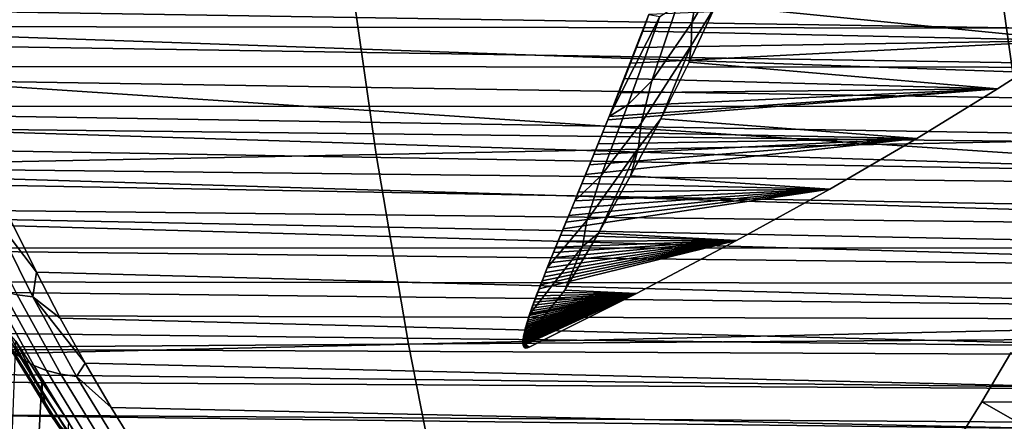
# Model space of a CAD drawing. Header units: metres. Extents: x -240 to 45, y -77 to 27.
# Tile 451 of 656: x -179.85 to -177.05, y -4.03 to -2.89. Entities that reach past the tile are written whole.
import ezdxf

# ---------------------------------------------------------------- set-up
doc = ezdxf.new("R2010")
doc.units = ezdxf.units.M
doc.layers.add('solid_102011X2', color=7, linetype='CONTINUOUS')

msp = doc.modelspace()

# ---------------------------------------------------------------- linework, layer by layer
at = {"layer": 'solid_102011X2'}
for points in [[(-177.919357, -2.783246, 305.572235), (-177.80722, -2.600216, 305.623505), (-177.803711, -2.659078, 305.592041), (-177.94014, -2.894725, 305.525818)], [(-177.871506, -2.844935, 305.521057), (-177.941895, -2.959065, 305.490448), (-177.94014, -2.894725, 305.525818), (-177.803711, -2.659078, 305.592041)], [(-177.800293, -2.683872, 305.57547), (-176.658432, -2.810775, 304.725128), (-176.857071, -2.945179, 304.769592), (-177.871506, -2.844935, 305.521057)], [(-175.221649, -2.664092, 348.244324), (-177.075516, -2.693938, 346.879303), (-176.999924, -3.232327, 346.79129), (-175.148102, -3.196518, 348.156342)], [(-177.075516, -2.693938, 346.879303), (-178.914917, -2.724152, 345.489899), (-178.83725, -3.268577, 345.401917), (-176.999924, -3.232327, 346.79129)], [(-178.914917, -2.724152, 345.489899), (-180.739319, -2.754724, 344.076721), (-180.659546, -3.305255, 343.98877), (-178.83725, -3.268577, 345.401917)], [(-180.910324, -2.748632, 289.057098), (-180.880081, -2.84863, 289.107422), (-175.298599, -2.936448, 285.816376), (-175.225037, -2.839591, 285.703186)], [(-175.607712, -2.911661, 284.619049), (-185.670166, -2.89798, 290.657471), (-185.675034, -2.781134, 290.596283), (-175.550354, -2.802685, 284.524353)], [(-180.149063, -2.788553, 289.439331), (-176.366562, -2.79292, 287.170074), (-176.266342, -3.060481, 287.336853), (-180.098587, -2.927649, 289.523346)], [(-177.981613, -2.845915, 305.553558), (-177.919357, -2.783246, 305.572235), (-177.94014, -2.894725, 305.525818), (-178.053604, -3.060078, 305.472717)], [(-178.061783, -2.871597, 305.534943), (-178.079468, -2.91828, 305.519379), (-176.857071, -2.945179, 304.769592), (-176.658432, -2.810775, 304.725128)], [(-180.880081, -2.84863, 289.107422), (-180.848663, -2.948154, 289.159698), (-175.376709, -3.034199, 285.935883), (-175.298599, -2.936448, 285.816376)], [(-178.030609, -2.87746, 305.540131), (-177.981613, -2.845915, 305.553558), (-178.053604, -3.060078, 305.472717), (-178.122208, -3.127516, 305.448761)], [(-177.941895, -2.959065, 305.490448), (-177.871506, -2.844935, 305.521057), (-177.947495, -3.006366, 305.462708)], [(-177.871506, -2.844935, 305.521057), (-176.857071, -2.945179, 304.769592), (-177.07074, -3.082654, 304.817078), (-177.947495, -3.006366, 305.462708)], [(-178.061783, -2.871597, 305.534943), (-178.174896, -3.161544, 305.432129), (-178.079468, -2.91828, 305.519379)], [(-178.030609, -2.87746, 305.540131), (-178.174896, -3.161544, 305.432129), (-178.061783, -2.871597, 305.534943)], [(-178.122208, -3.127516, 305.448761), (-178.174896, -3.161544, 305.432129), (-178.030609, -2.87746, 305.540131)], [(-175.668335, -3.021708, 284.719025), (-185.664902, -3.014771, 290.721497), (-185.670166, -2.89798, 290.657471), (-175.607712, -2.911661, 284.619049)], [(-178.053604, -3.060078, 305.472717), (-177.94014, -2.894725, 305.525818), (-177.941895, -2.959065, 305.490448), (-178.084122, -3.180299, 305.418854)], [(-180.098587, -2.927649, 289.523346), (-176.266342, -3.060481, 287.336853), (-176.155396, -3.32337, 287.521515), (-180.045273, -3.065599, 289.612091)], [(-178.079468, -2.91828, 305.519379), (-178.174896, -3.161544, 305.432129), (-178.097351, -2.964954, 305.503448)], [(-178.079468, -2.91828, 305.519379), (-178.097351, -2.964954, 305.503448), (-176.857071, -2.945179, 304.769592)], [(-180.848663, -2.948154, 289.159698), (-180.816025, -3.04721, 289.21402), (-175.459, -3.132754, 286.061584), (-175.376709, -3.034199, 285.935883)], [(-178.097351, -2.964954, 305.503448), (-178.174896, -3.161544, 305.432129), (-178.114746, -3.009832, 305.487762)], [(-178.114746, -3.009832, 305.487762), (-178.131607, -3.05287, 305.472412), (-177.07074, -3.082654, 304.817078), (-176.857071, -2.945179, 304.769592)], [(-178.097351, -2.964954, 305.503448), (-178.114746, -3.009832, 305.487762), (-176.857071, -2.945179, 304.769592)], [(-178.028351, -3.168097, 305.400299), (-178.091431, -3.249627, 305.379211), (-178.084122, -3.180299, 305.418854), (-177.941895, -2.959065, 305.490448)], [(-177.941895, -2.959065, 305.490448), (-177.947495, -3.006366, 305.462708), (-178.028351, -3.168097, 305.400299)], [(-175.732651, -3.132889, 284.824707), (-185.659271, -3.131449, 290.788361), (-185.664902, -3.014771, 290.721497), (-175.668335, -3.021708, 284.719025)], [(-178.114746, -3.009832, 305.487762), (-178.174896, -3.161544, 305.432129), (-178.131607, -3.05287, 305.472412)], [(-177.947495, -3.006366, 305.462708), (-177.07074, -3.082654, 304.817078), (-177.300781, -3.223297, 304.867981), (-178.028351, -3.168097, 305.400299)], [(-180.816025, -3.04721, 289.21402), (-180.782135, -3.145844, 289.270447), (-175.546021, -3.232075, 286.193939), (-175.459, -3.132754, 286.061584)], [(-179.989075, -3.202286, 289.705597), (-180.045273, -3.065599, 289.612091), (-176.155396, -3.32337, 287.521515)], [(-178.122208, -3.127516, 305.448761), (-178.053604, -3.060078, 305.472717), (-178.084122, -3.180299, 305.418854), (-178.197464, -3.32856, 305.364868)], [(-178.131607, -3.05287, 305.472412), (-178.174896, -3.161544, 305.432129), (-178.147873, -3.093979, 305.457428)], [(-178.131607, -3.05287, 305.472412), (-178.147873, -3.093979, 305.457428), (-177.07074, -3.082654, 304.817078)], [(-178.178406, -3.170238, 305.428802), (-178.192581, -3.205275, 305.415283), (-177.300781, -3.223297, 304.867981), (-177.07074, -3.082654, 304.817078)], [(-178.174896, -3.161544, 305.432129), (-178.178406, -3.170238, 305.428802), (-177.07074, -3.082654, 304.817078)], [(-178.163483, -3.133123, 305.442871), (-178.174896, -3.161544, 305.432129), (-177.07074, -3.082654, 304.817078)], [(-178.147873, -3.093979, 305.457428), (-178.174896, -3.161544, 305.432129), (-178.163483, -3.133123, 305.442871)], [(-178.147873, -3.093979, 305.457428), (-178.163483, -3.133123, 305.442871), (-177.07074, -3.082654, 304.817078)], [(-175.87204, -3.35832, 285.053467), (-185.653214, -3.248019, 290.858093), (-185.659271, -3.131449, 290.788361), (-175.800385, -3.245089, 284.936035)], [(-175.732651, -3.132889, 284.824707), (-175.800385, -3.245089, 284.936035), (-185.659271, -3.131449, 290.788361)], [(-178.197464, -3.32856, 305.364868), (-178.272705, -3.400295, 305.335297), (-178.174896, -3.161544, 305.432129), (-178.122208, -3.127516, 305.448761)], [(-180.782135, -3.145844, 289.270447), (-180.747009, -3.244035, 289.328888), (-175.63829, -3.332131, 286.333435), (-175.546021, -3.232075, 286.193939)], [(-178.174896, -3.161544, 305.432129), (-178.272705, -3.400295, 305.335297), (-178.178406, -3.170238, 305.428802)], [(-178.178406, -3.170238, 305.428802), (-178.272705, -3.400295, 305.335297), (-178.192581, -3.205275, 305.415283)], [(-178.197464, -3.32856, 305.364868), (-178.084122, -3.180299, 305.418854), (-178.091431, -3.249627, 305.379211), (-178.238113, -3.456697, 305.303009)], [(-178.091431, -3.249627, 305.379211), (-178.028351, -3.168097, 305.400299), (-178.114136, -3.330058, 305.33371)], [(-178.028351, -3.168097, 305.400299), (-177.300781, -3.223297, 304.867981), (-177.547974, -3.36704, 304.922333), (-178.114136, -3.330058, 305.33371)], [(-179.989075, -3.202286, 289.705597), (-176.155396, -3.32337, 287.521515), (-176.09584, -3.452755, 287.620636), (-179.929977, -3.337593, 289.803955)], [(-178.192581, -3.205275, 305.415283), (-178.272705, -3.400295, 305.335297), (-178.205994, -3.238261, 305.402313)], [(-178.192581, -3.205275, 305.415283), (-178.205994, -3.238261, 305.402313), (-177.300781, -3.223297, 304.867981)], [(-180.747009, -3.244035, 289.328888), (-180.710663, -3.341653, 289.389374), (-175.735428, -3.432823, 286.479919), (-175.63829, -3.332131, 286.333435)], [(-176.999924, -3.232327, 346.79129), (-178.83725, -3.268577, 345.401917), (-178.745514, -3.807962, 345.298035), (-176.910629, -3.765733, 346.687408)], [(-178.205994, -3.238261, 305.402313), (-178.272705, -3.400295, 305.335297), (-178.218674, -3.269274, 305.389923)], [(-178.241959, -3.325925, 305.366791), (-178.252655, -3.35182, 305.355957), (-177.547974, -3.36704, 304.922333), (-177.300781, -3.223297, 304.867981)], [(-178.230652, -3.298465, 305.378082), (-178.241959, -3.325925, 305.366791), (-177.300781, -3.223297, 304.867981)], [(-178.218674, -3.269274, 305.389923), (-178.230652, -3.298465, 305.378082), (-177.300781, -3.223297, 304.867981)], [(-178.205994, -3.238261, 305.402313), (-178.218674, -3.269274, 305.389923), (-177.300781, -3.223297, 304.867981)], [(-175.947861, -3.472612, 285.177277), (-185.646683, -3.364452, 290.930786), (-185.653214, -3.248019, 290.858093), (-175.87204, -3.35832, 285.053467)], [(-178.83725, -3.268577, 345.401917), (-180.659546, -3.305255, 343.98877), (-180.565323, -3.850688, 343.884949), (-178.745514, -3.807962, 345.298035)], [(-178.218674, -3.269274, 305.389923), (-178.272705, -3.400295, 305.335297), (-178.230652, -3.298465, 305.378082)], [(-178.204956, -3.492168, 305.262756), (-178.251205, -3.530527, 305.25885), (-178.238113, -3.456697, 305.303009), (-178.091431, -3.249627, 305.379211)], [(-178.091431, -3.249627, 305.379211), (-178.114136, -3.330058, 305.33371), (-178.204956, -3.492168, 305.262756)], [(-178.230652, -3.298465, 305.378082), (-178.272705, -3.400295, 305.335297), (-178.241959, -3.325925, 305.366791)], [(-178.238113, -3.456697, 305.303009), (-178.350937, -3.59075, 305.247986), (-178.272705, -3.400295, 305.335297), (-178.197464, -3.32856, 305.364868)], [(-178.241959, -3.325925, 305.366791), (-178.272705, -3.400295, 305.335297), (-178.252655, -3.35182, 305.355957)], [(-178.114136, -3.330058, 305.33371), (-177.547974, -3.36704, 304.922333), (-177.813065, -3.513791, 304.980194), (-178.204956, -3.492168, 305.262756)], [(-180.710663, -3.341653, 289.389374), (-180.673065, -3.438627, 289.451965), (-175.838211, -3.534045, 286.633942), (-175.735428, -3.432823, 286.479919)], [(-179.929977, -3.337593, 289.803955), (-176.09584, -3.452755, 287.620636), (-176.033539, -3.580603, 287.724304), (-179.867966, -3.47136, 289.907196)], [(-178.252655, -3.35182, 305.355957), (-178.272705, -3.400295, 305.335297), (-178.262756, -3.376245, 305.345612)], [(-178.252655, -3.35182, 305.355957), (-178.262756, -3.376245, 305.345612), (-177.547974, -3.36704, 304.922333)], [(-176.027649, -3.587822, 285.307495), (-185.639709, -3.480678, 291.006378), (-185.646683, -3.364452, 290.930786), (-175.947861, -3.472612, 285.177277)], [(-178.305893, -3.480469, 305.299805), (-178.313324, -3.498474, 305.291626), (-177.813065, -3.513791, 304.980194), (-177.547974, -3.36704, 304.922333)], [(-178.298096, -3.461626, 305.308319), (-178.305893, -3.480469, 305.299805), (-177.547974, -3.36704, 304.922333)], [(-178.289932, -3.44189, 305.317108), (-178.298096, -3.461626, 305.308319), (-177.547974, -3.36704, 304.922333)], [(-178.281357, -3.421162, 305.326202), (-178.289932, -3.44189, 305.317108), (-177.547974, -3.36704, 304.922333)], [(-178.272705, -3.400295, 305.335297), (-178.281357, -3.421162, 305.326202), (-177.547974, -3.36704, 304.922333)], [(-178.262756, -3.376245, 305.345612), (-178.272705, -3.400295, 305.335297), (-177.547974, -3.36704, 304.922333)], [(-178.272705, -3.400295, 305.335297), (-178.350937, -3.59075, 305.247986), (-178.281357, -3.421162, 305.326202)], [(-180.673065, -3.438627, 289.451965), (-180.634216, -3.535043, 289.516602), (-175.838211, -3.534045, 286.633942)], [(-179.932373, -3.433889, 289.910858), (-179.813629, -3.673242, 290.108459), (-179.858032, -3.667354, 290.144501), (-179.976608, -3.428435, 289.947174)], [(-179.932373, -3.433889, 289.910858), (-179.867966, -3.47136, 289.907196), (-179.802994, -3.60345, 290.015289)], [(-179.932373, -3.433889, 289.910858), (-179.802994, -3.60345, 290.015289), (-179.813629, -3.673242, 290.108459)], [(-178.281357, -3.421162, 305.326202), (-178.350937, -3.59075, 305.247986), (-178.289932, -3.44189, 305.317108)], [(-178.289932, -3.44189, 305.317108), (-178.350937, -3.59075, 305.247986), (-178.298096, -3.461626, 305.308319)], [(-178.251205, -3.530527, 305.25885), (-178.401169, -3.72382, 305.178772), (-178.350937, -3.59075, 305.247986), (-178.238113, -3.456697, 305.303009)], [(-178.298096, -3.461626, 305.308319), (-178.350937, -3.59075, 305.247986), (-178.305893, -3.480469, 305.299805)], [(-176.111877, -3.703681, 285.444305), (-185.632233, -3.596666, 291.084961), (-185.639709, -3.480678, 291.006378), (-176.027649, -3.587822, 285.307495)], [(-179.867966, -3.47136, 289.907196), (-176.033539, -3.580603, 287.724304), (-175.968491, -3.706753, 287.832581), (-179.802994, -3.60345, 290.015289)], [(-178.305893, -3.480469, 305.299805), (-178.350937, -3.59075, 305.247986), (-178.313324, -3.498474, 305.291626)], [(-178.313324, -3.498474, 305.291626), (-178.350937, -3.59075, 305.247986), (-178.320404, -3.515684, 305.283691)], [(-178.313324, -3.498474, 305.291626), (-178.320404, -3.515684, 305.283691), (-177.813065, -3.513791, 304.980194)], [(-178.251205, -3.530527, 305.25885), (-178.204956, -3.492168, 305.262756), (-178.300873, -3.654366, 305.187286)], [(-178.204956, -3.492168, 305.262756), (-177.813065, -3.513791, 304.980194), (-178.097626, -3.66367, 305.041901), (-178.300873, -3.654366, 305.187286)], [(-178.374359, -3.650212, 305.218231), (-178.378311, -3.660529, 305.212891), (-178.097626, -3.66367, 305.041901), (-177.813065, -3.513791, 304.980194)], [(-178.370178, -3.6394, 305.223755), (-178.374359, -3.650212, 305.218231), (-177.813065, -3.513791, 304.980194)], [(-178.365753, -3.628072, 305.229492), (-178.370178, -3.6394, 305.223755), (-177.813065, -3.513791, 304.980194)], [(-178.361084, -3.616205, 305.235443), (-178.365753, -3.628072, 305.229492), (-177.813065, -3.513791, 304.980194)], [(-178.356155, -3.603778, 305.241608), (-178.361084, -3.616205, 305.235443), (-177.813065, -3.513791, 304.980194)], [(-178.350937, -3.59075, 305.247986), (-178.356155, -3.603778, 305.241608), (-177.813065, -3.513791, 304.980194)], [(-178.345444, -3.577104, 305.254639), (-178.350937, -3.59075, 305.247986), (-177.813065, -3.513791, 304.980194)], [(-178.320404, -3.515684, 305.283691), (-178.350937, -3.59075, 305.247986), (-178.327148, -3.532124, 305.276031)], [(-178.339661, -3.562803, 305.261505), (-178.345444, -3.577104, 305.254639), (-177.813065, -3.513791, 304.980194)], [(-178.333557, -3.547817, 305.268646), (-178.339661, -3.562803, 305.261505), (-177.813065, -3.513791, 304.980194)], [(-178.327148, -3.532124, 305.276031), (-178.333557, -3.547817, 305.268646), (-177.813065, -3.513791, 304.980194)], [(-178.320404, -3.515684, 305.283691), (-178.327148, -3.532124, 305.276031), (-177.813065, -3.513791, 304.980194)], [(-180.634216, -3.535043, 289.516602), (-180.594147, -3.630765, 289.583313), (-175.94722, -3.635695, 286.795929), (-175.838211, -3.534045, 286.633942)], [(-178.300873, -3.654366, 305.187286), (-178.420197, -3.803995, 305.127991), (-178.401169, -3.72382, 305.178772), (-178.251205, -3.530527, 305.25885)], [(-178.327148, -3.532124, 305.276031), (-178.350937, -3.59075, 305.247986), (-178.333557, -3.547817, 305.268646)], [(-178.333557, -3.547817, 305.268646), (-178.350937, -3.59075, 305.247986), (-178.339661, -3.562803, 305.261505)], [(-178.339661, -3.562803, 305.261505), (-178.350937, -3.59075, 305.247986), (-178.345444, -3.577104, 305.254639)], [(-176.200378, -3.820088, 285.587708), (-185.624222, -3.712382, 291.166504), (-185.632233, -3.596666, 291.084961), (-176.111877, -3.703681, 285.444305)], [(-179.965149, -3.626947, 290.272308), (-179.841751, -3.850162, 290.477661), (-179.86792, -3.828197, 290.524017), (-179.990692, -3.606493, 290.319702)], [(-179.813629, -3.673242, 290.108459), (-179.802994, -3.60345, 290.015289), (-179.735092, -3.733683, 290.128326)], [(-179.802994, -3.60345, 290.015289), (-175.968491, -3.706753, 287.832581), (-175.900665, -3.831075, 287.945465), (-179.735092, -3.733683, 290.128326)], [(-178.350937, -3.59075, 305.247986), (-178.401169, -3.72382, 305.178772), (-178.356155, -3.603778, 305.241608)], [(-178.356155, -3.603778, 305.241608), (-178.401169, -3.72382, 305.178772), (-178.361084, -3.616205, 305.235443)], [(-180.594147, -3.630765, 289.583313), (-180.552841, -3.725647, 289.652039), (-176.062073, -3.737681, 286.96582), (-175.94722, -3.635695, 286.795929)], [(-179.934235, -3.644057, 290.226898), (-179.810303, -3.868524, 290.433136), (-179.841751, -3.850162, 290.477661), (-179.965149, -3.626947, 290.272308)], [(-178.361084, -3.616205, 305.235443), (-178.401169, -3.72382, 305.178772), (-178.365753, -3.628072, 305.229492)], [(-178.365753, -3.628072, 305.229492), (-178.401169, -3.72382, 305.178772), (-178.370178, -3.6394, 305.223755)], [(-179.898453, -3.657558, 290.184235), (-179.774139, -3.882999, 290.391144), (-179.810303, -3.868524, 290.433136), (-179.934235, -3.644057, 290.226898)], [(-179.858032, -3.667354, 290.144501), (-179.733429, -3.893493, 290.351898), (-179.774139, -3.882999, 290.391144), (-179.898453, -3.657558, 290.184235)], [(-178.420197, -3.803995, 305.127991), (-178.300873, -3.654366, 305.187286), (-178.097626, -3.66367, 305.041901), (-178.401962, -3.816469, 305.107208)], [(-178.420197, -3.803995, 305.127991), (-178.420059, -3.806738, 305.125763), (-178.097626, -3.66367, 305.041901)], [(-178.420166, -3.8011, 305.130249), (-178.420197, -3.803995, 305.127991), (-178.097626, -3.66367, 305.041901)], [(-178.420013, -3.798128, 305.132507), (-178.420166, -3.8011, 305.130249), (-178.097626, -3.66367, 305.041901)], [(-178.420059, -3.806738, 305.125763), (-178.419754, -3.809293, 305.123566), (-178.097626, -3.66367, 305.041901)], [(-178.419724, -3.795069, 305.134735), (-178.420013, -3.798128, 305.132507), (-178.097626, -3.66367, 305.041901)], [(-178.419754, -3.809293, 305.123566), (-178.419266, -3.811612, 305.121429), (-178.097626, -3.66367, 305.041901)], [(-178.419342, -3.791913, 305.136963), (-178.419724, -3.795069, 305.134735), (-178.097626, -3.66367, 305.041901)], [(-178.418869, -3.78863, 305.139252), (-178.419342, -3.791913, 305.136963), (-178.097626, -3.66367, 305.041901)], [(-178.419266, -3.811612, 305.121429), (-178.416504, -3.816849, 305.115662), (-178.401962, -3.816469, 305.107208), (-178.097626, -3.66367, 305.041901)], [(-178.418274, -3.78521, 305.141571), (-178.418869, -3.78863, 305.139252), (-178.097626, -3.66367, 305.041901)], [(-178.417603, -3.781634, 305.143951), (-178.418274, -3.78521, 305.141571), (-178.097626, -3.66367, 305.041901)], [(-178.416809, -3.777883, 305.146423), (-178.417603, -3.781634, 305.143951), (-178.097626, -3.66367, 305.041901)], [(-178.415924, -3.773943, 305.148956), (-178.416809, -3.777883, 305.146423), (-178.097626, -3.66367, 305.041901)], [(-178.414917, -3.769789, 305.151581), (-178.415924, -3.773943, 305.148956), (-178.097626, -3.66367, 305.041901)], [(-178.413803, -3.765406, 305.154327), (-178.414917, -3.769789, 305.151581), (-178.097626, -3.66367, 305.041901)], [(-178.412567, -3.760776, 305.157166), (-178.413803, -3.765406, 305.154327), (-178.097626, -3.66367, 305.041901)], [(-178.411194, -3.755875, 305.160126), (-178.412567, -3.760776, 305.157166), (-178.097626, -3.66367, 305.041901)], [(-178.409698, -3.75069, 305.163239), (-178.411194, -3.755875, 305.160126), (-178.097626, -3.66367, 305.041901)], [(-178.408051, -3.745202, 305.166473), (-178.409698, -3.75069, 305.163239), (-178.097626, -3.66367, 305.041901)], [(-178.406235, -3.739393, 305.169861), (-178.408051, -3.745202, 305.166473), (-178.097626, -3.66367, 305.041901)], [(-178.404282, -3.733253, 305.173401), (-178.406235, -3.739393, 305.169861), (-178.097626, -3.66367, 305.041901)], [(-178.402145, -3.726768, 305.177094), (-178.404282, -3.733253, 305.173401), (-178.097626, -3.66367, 305.041901)], [(-178.401169, -3.72382, 305.178772), (-178.402145, -3.726768, 305.177094), (-178.097626, -3.66367, 305.041901)], [(-178.370178, -3.6394, 305.223755), (-178.401169, -3.72382, 305.178772), (-178.374359, -3.650212, 305.218231)], [(-178.374359, -3.650212, 305.218231), (-178.401169, -3.72382, 305.178772), (-178.378311, -3.660529, 305.212891)], [(-178.378311, -3.660529, 305.212891), (-178.401169, -3.72382, 305.178772), (-178.382019, -3.67036, 305.207764)], [(-178.399857, -3.719927, 305.180939), (-178.401169, -3.72382, 305.178772), (-178.097626, -3.66367, 305.041901)], [(-178.397385, -3.712717, 305.184967), (-178.399857, -3.719927, 305.180939), (-178.097626, -3.66367, 305.041901)], [(-178.394714, -3.705105, 305.189148), (-178.397385, -3.712717, 305.184967), (-178.097626, -3.66367, 305.041901)], [(-178.391861, -3.697078, 305.193512), (-178.394714, -3.705105, 305.189148), (-178.097626, -3.66367, 305.041901)], [(-178.388794, -3.688622, 305.19809), (-178.391861, -3.697078, 305.193512), (-178.097626, -3.66367, 305.041901)], [(-178.385513, -3.679719, 305.20282), (-178.388794, -3.688622, 305.19809), (-178.097626, -3.66367, 305.041901)], [(-178.382019, -3.67036, 305.207764), (-178.385513, -3.679719, 305.20282), (-178.097626, -3.66367, 305.041901)], [(-178.378311, -3.660529, 305.212891), (-178.382019, -3.67036, 305.207764), (-178.097626, -3.66367, 305.041901)], [(-179.813629, -3.673242, 290.108459), (-179.688858, -3.899784, 290.316101), (-179.733429, -3.893493, 290.351898), (-179.858032, -3.667354, 290.144501)], [(-179.813629, -3.673242, 290.108459), (-179.735092, -3.733683, 290.128326), (-179.6642, -3.861899, 290.246277)], [(-179.813629, -3.673242, 290.108459), (-179.6642, -3.861899, 290.246277), (-179.688858, -3.899784, 290.316101)], [(-178.382019, -3.67036, 305.207764), (-178.401169, -3.72382, 305.178772), (-178.385513, -3.679719, 305.20282)], [(-178.385513, -3.679719, 305.20282), (-178.401169, -3.72382, 305.178772), (-178.388794, -3.688622, 305.19809)], [(-178.388794, -3.688622, 305.19809), (-178.401169, -3.72382, 305.178772), (-178.391861, -3.697078, 305.193512)], [(-176.293411, -3.936963, 285.737976), (-185.615677, -3.827762, 291.251068), (-185.624222, -3.712382, 291.166504), (-176.200378, -3.820088, 285.587708)], [(-178.391861, -3.697078, 305.193512), (-178.401169, -3.72382, 305.178772), (-178.394714, -3.705105, 305.189148)], [(-178.394714, -3.705105, 305.189148), (-178.401169, -3.72382, 305.178772), (-178.397385, -3.712717, 305.184967)], [(-178.397385, -3.712717, 305.184967), (-178.401169, -3.72382, 305.178772), (-178.399857, -3.719927, 305.180939)], [(-180.552841, -3.725647, 289.652039), (-180.51033, -3.819747, 289.722778), (-176.121674, -3.788769, 287.053711), (-176.062073, -3.737681, 286.96582)], [(-179.911758, -3.743888, 290.667908), (-179.786118, -3.947686, 290.877014), (-179.861526, -3.798845, 290.802582)], [(-179.903168, -3.774698, 290.619751), (-179.776596, -3.980484, 290.830414), (-179.786118, -3.947686, 290.877014), (-179.911758, -3.743888, 290.667908)], [(-179.735092, -3.733683, 290.128326), (-175.900665, -3.831075, 287.945465), (-175.830063, -3.9534, 288.062958), (-179.6642, -3.861899, 290.246277)], [(-178.401169, -3.72382, 305.178772), (-178.420197, -3.803995, 305.127991), (-178.402145, -3.726768, 305.177094)], [(-178.402145, -3.726768, 305.177094), (-178.420197, -3.803995, 305.127991), (-178.404282, -3.733253, 305.173401)], [(-178.404282, -3.733253, 305.173401), (-178.420197, -3.803995, 305.127991), (-178.406235, -3.739393, 305.169861)], [(-178.406235, -3.739393, 305.169861), (-178.420197, -3.803995, 305.127991), (-178.408051, -3.745202, 305.166473)], [(-178.408051, -3.745202, 305.166473), (-178.420197, -3.803995, 305.127991), (-178.409698, -3.75069, 305.163239)], [(-179.888489, -3.802929, 290.571564), (-179.761063, -4.010526, 290.783661), (-179.776596, -3.980484, 290.830414), (-179.903168, -3.774698, 290.619751)], [(-176.910629, -3.765733, 346.687408), (-178.745514, -3.807962, 345.298035), (-178.639877, -4.34148, 345.178406), (-176.807816, -4.293339, 346.567749)], [(-178.409698, -3.75069, 305.163239), (-178.420197, -3.803995, 305.127991), (-178.411194, -3.755875, 305.160126)], [(-178.411194, -3.755875, 305.160126), (-178.420197, -3.803995, 305.127991), (-178.412567, -3.760776, 305.157166)], [(-178.412567, -3.760776, 305.157166), (-178.420197, -3.803995, 305.127991), (-178.413803, -3.765406, 305.154327)], [(-178.413803, -3.765406, 305.154327), (-178.420197, -3.803995, 305.127991), (-178.414917, -3.769789, 305.151581)], [(-178.414917, -3.769789, 305.151581), (-178.420197, -3.803995, 305.127991), (-178.415924, -3.773943, 305.148956)], [(-178.415924, -3.773943, 305.148956), (-178.420197, -3.803995, 305.127991), (-178.416809, -3.777883, 305.146423)], [(-178.416809, -3.777883, 305.146423), (-178.420197, -3.803995, 305.127991), (-178.417603, -3.781634, 305.143951)], [(-180.51033, -3.819747, 289.722778), (-176.182709, -3.839902, 287.143585), (-176.121674, -3.788769, 287.053711)], [(-179.901947, -4.874884, 290.735321), (-179.861526, -3.798845, 290.802582), (-179.788116, -3.914999, 290.924744), (-179.843201, -4.955082, 290.833099)], [(-179.86792, -3.828197, 290.524017), (-179.739731, -4.037405, 290.737366), (-179.761063, -4.010526, 290.783661), (-179.888489, -3.802929, 290.571564)], [(-179.786118, -3.947686, 290.877014), (-179.788116, -3.914999, 290.924744), (-179.861526, -3.798845, 290.802582)], [(-178.417603, -3.781634, 305.143951), (-178.420197, -3.803995, 305.127991), (-178.418274, -3.78521, 305.141571)], [(-178.418274, -3.78521, 305.141571), (-178.420197, -3.803995, 305.127991), (-178.418869, -3.78863, 305.139252)], [(-178.418869, -3.78863, 305.139252), (-178.420197, -3.803995, 305.127991), (-178.419342, -3.791913, 305.136963)], [(-178.419342, -3.791913, 305.136963), (-178.420197, -3.803995, 305.127991), (-178.419724, -3.795069, 305.134735)], [(-178.419724, -3.795069, 305.134735), (-178.420197, -3.803995, 305.127991), (-178.420013, -3.798128, 305.132507)], [(-178.420013, -3.798128, 305.132507), (-178.420197, -3.803995, 305.127991), (-178.420166, -3.8011, 305.130249)], [(-178.420197, -3.803995, 305.127991), (-178.401962, -3.816469, 305.107208), (-178.420059, -3.806738, 305.125763)], [(-176.391571, -4.054151, 285.895477), (-185.606552, -3.942734, 291.338623), (-185.615677, -3.827762, 291.251068), (-176.293411, -3.936963, 285.737976)], [(-178.745514, -3.807962, 345.298035), (-180.565323, -3.850688, 343.884949), (-180.456833, -4.390187, 343.765381), (-178.639877, -4.34148, 345.178406)], [(-180.51033, -3.819747, 289.722778), (-180.466583, -3.913043, 289.795593), (-176.30101, -3.937186, 287.31897), (-176.182709, -3.839902, 287.143585)], [(-179.841751, -3.850162, 290.477661), (-179.712891, -4.060759, 290.692108), (-179.739731, -4.037405, 290.737366), (-179.86792, -3.828197, 290.524017)], [(-178.420059, -3.806738, 305.125763), (-178.401962, -3.816469, 305.107208), (-178.419754, -3.809293, 305.123566)], [(-178.419754, -3.809293, 305.123566), (-178.401962, -3.816469, 305.107208), (-178.419266, -3.811612, 305.121429)], [(-178.419266, -3.811612, 305.121429), (-178.401962, -3.816469, 305.107208), (-178.416504, -3.816849, 305.115662)], [(-178.416504, -3.816849, 305.115662), (-178.401962, -3.816469, 305.107208), (-178.407059, -3.818453, 305.108704)], [(-178.416504, -3.816849, 305.115662), (-178.415115, -3.817937, 305.113953), (-178.401962, -3.816469, 305.107208)], [(-178.416504, -3.816849, 305.115662), (-178.407059, -3.818453, 305.108704), (-178.415115, -3.817937, 305.113953)], [(-178.415115, -3.817937, 305.113953), (-178.407059, -3.818453, 305.108704), (-178.401962, -3.816469, 305.107208)], [(-178.415115, -3.817937, 305.113953), (-178.413483, -3.818664, 305.112396), (-178.407059, -3.818453, 305.108704)], [(-178.415115, -3.817937, 305.113953), (-178.407059, -3.818453, 305.108704), (-178.411591, -3.818998, 305.110992)], [(-178.415115, -3.817937, 305.113953), (-178.411591, -3.818998, 305.110992), (-178.413483, -3.818664, 305.112396)], [(-178.413483, -3.818664, 305.112396), (-178.411591, -3.818998, 305.110992), (-178.407059, -3.818453, 305.108704)], [(-176.327621, -4.420082, 305.59787), (-177.115463, -3.971416, 304.208435), (-177.032715, -3.832849, 304.271484)], [(-168.522324, -4.0479, 298.98053), (-168.3461, -3.936186, 298.968445), (-177.032715, -3.832849, 304.271484), (-177.115463, -3.971416, 304.208435)], [(-179.810303, -3.868524, 290.433136), (-179.680923, -4.080275, 290.648499), (-179.712891, -4.060759, 290.692108), (-179.841751, -3.850162, 290.477661)], [(-179.688858, -3.899784, 290.316101), (-179.6642, -3.861899, 290.246277), (-179.590363, -3.987918, 290.369171)], [(-179.6642, -3.861899, 290.246277), (-175.830063, -3.9534, 288.062958), (-175.756668, -4.073574, 288.185089), (-179.590363, -3.987918, 290.369171)], [(-179.774139, -3.882999, 290.391144), (-179.644348, -4.095647, 290.607208), (-179.680923, -4.080275, 290.648499), (-179.810303, -3.868524, 290.433136)], [(-179.733429, -3.893493, 290.351898), (-179.603333, -4.106787, 290.56842), (-179.644348, -4.095647, 290.607208), (-179.774139, -3.882999, 290.391144)], [(-180.466583, -3.913043, 289.795593), (-180.42157, -4.005455, 289.870514), (-176.418015, -4.033509, 287.496613), (-176.30101, -3.937186, 287.31897)], [(-179.843201, -4.955082, 290.833099), (-179.788116, -3.914999, 290.924744), (-179.711899, -4.028911, 291.051605), (-179.783234, -5.033885, 290.932861)], [(-179.786118, -3.947686, 290.877014), (-179.655624, -4.139404, 291.094177), (-179.711899, -4.028911, 291.051605), (-179.788116, -3.914999, 290.924744)], [(-179.688858, -3.899784, 290.316101), (-179.558578, -4.113451, 290.532898), (-179.603333, -4.106787, 290.56842), (-179.733429, -3.893493, 290.351898)], [(-179.558578, -4.113451, 290.532898), (-179.688858, -3.899784, 290.316101), (-179.590363, -3.987918, 290.369171), (-179.513535, -4.111595, 290.49704)], [(-176.494522, -4.171558, 286.060089), (-185.596771, -4.057235, 291.429169), (-185.606552, -3.942734, 291.338623), (-176.391571, -4.054151, 285.895477)], [(-179.776596, -3.980484, 290.830414), (-179.645126, -4.174029, 291.049194), (-179.655624, -4.139404, 291.094177), (-179.786118, -3.947686, 290.877014)], [(-176.327621, -4.420082, 305.59787), (-177.201294, -4.109083, 304.142487), (-177.115463, -3.971416, 304.208435)], [(-168.705673, -4.159426, 298.993408), (-168.522324, -4.0479, 298.98053), (-177.115463, -3.971416, 304.208435), (-177.201294, -4.109083, 304.142487)], [(-179.761063, -4.010526, 290.783661), (-179.628708, -4.205734, 291.003906), (-179.645126, -4.174029, 291.049194), (-179.776596, -3.980484, 290.830414)], [(-179.590363, -3.987918, 290.369171), (-175.756668, -4.073574, 288.185089), (-175.680511, -4.191424, 288.311859), (-179.513535, -4.111595, 290.49704)], [(-180.42157, -4.005455, 289.870514), (-180.375305, -4.097006, 289.94751), (-176.533386, -4.128577, 287.676056), (-176.418015, -4.033509, 287.496613)], [(-179.739731, -4.037405, 290.737366), (-179.606613, -4.234093, 290.958923), (-179.628708, -4.205734, 291.003906), (-179.761063, -4.010526, 290.783661)]]:
    msp.add_3dface(points, dxfattribs=at)

doc.saveas('drawing.dxf')
